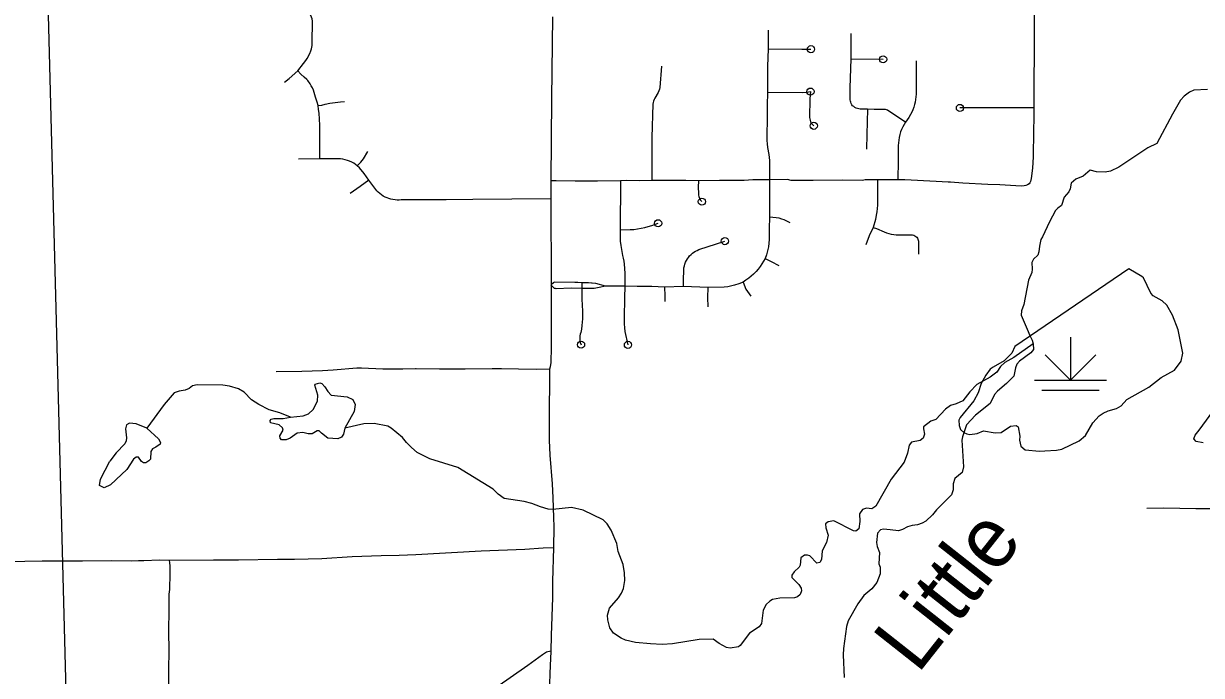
# Model space of a CAD drawing. Extents: x -19 to 366, y -4 to 359.
# Drawn here: x 149.49 to 151.042, y 183.524 to 184.384 of the extents above; entities that cross this region are included whole.
import ezdxf

# ---------------------------------------------------------------- set-up
doc = ezdxf.new("R2010")
doc.units = 0
for name, color, linetype in [('R_ROW', 7, 'Continuous'), ('R_ROW Annot', 7, 'Continuous'), ('R_Striping', 7, 'Continuous'), ('R_Survey Control', 7, 'Continuous'), ('R_Temp Easement', 7, 'Continuous'), ('Sheet Fence', 7, 'Continuous'), ('T_Drafting', 7, 'Continuous'), ('T_Vehicle Path Lt Major', 7, 'Continuous')]:
    doc.layers.add(name, color=color, linetype=linetype)

msp = doc.modelspace()

# ---------------------------------------------------------------- linework, layer by layer
at = {"layer": 'R_ROW'}
msp.add_lwpolyline([(150.1839, 183.5465), (150.1835, 183.538), (150.1824, 183.5019), (150.1814, 183.4498), (150.1811, 183.4291), (150.1806, 183.3742), (150.1804, 183.3438), (150.1801, 183.2948), (150.1795, 183.2367), (150.1795, 183.2105)], dxfattribs=at)
at = {"layer": 'R_ROW Annot'}
msp.add_lwpolyline([(151.1996, 183.7475), (151.1836, 183.7468), (151.1561, 183.7473), (151.1289, 183.7464), (151.0827, 183.7456), (151.0572, 183.7441), (151.0342, 183.7444), (150.9919, 183.7452), (150.9695, 183.7445)], dxfattribs=at)
at = {"layer": 'R_Striping'}
for points in [[(150.8217, 184.4299), (150.821, 184.3797), (150.8206, 184.273)], [(149.8509, 184.3218), (149.8585, 184.3317), (149.8616, 184.3356), (149.8634, 184.3382), (149.8669, 184.3447), (149.8682, 184.348), (149.869, 184.3509), (149.8698, 184.3553), (149.87, 184.3589), (149.8702, 184.3875), (149.87, 184.3905), (149.8682, 184.3946), (149.8673, 184.3957), (149.8661, 184.3968), (149.8639, 184.3984), (149.8623, 184.3991), (149.8606, 184.3997), (149.8575, 184.4001), (149.855, 184.4003), (149.8104, 184.3997)], [(150.1866, 184.393), (150.1854, 184.2855)], [(150.4708, 184.3754), (150.4707, 184.3628), (150.4707, 184.3508)], [(150.58, 184.3378), (150.5799, 184.3544), (150.5802, 184.3709)], [(150.4707, 184.3508), (150.47, 184.3275), (150.4698, 184.3048), (150.4699, 184.2939)], [(150.4707, 184.3508), (150.5152, 184.3503), (150.5271, 184.3503)], [(150.6015, 184.2711), (150.592, 184.2713), (150.5902, 184.2716), (150.5884, 184.272), (150.5867, 184.2727), (150.585, 184.2735), (150.5834, 184.2746), (150.582, 184.2757), (150.581, 184.2772), (150.5802, 184.2787), (150.5795, 184.2803), (150.5791, 184.282), (150.5788, 184.2837), (150.5788, 184.2855), (150.5789, 184.2993), (150.58, 184.3378)], [(150.58, 184.3378), (150.6222, 184.337)], [(149.8336, 184.3071), (149.8396, 184.3119), (149.8509, 184.3218)], [(149.8777, 184.276), (149.8766, 184.2806), (149.8743, 184.2872), (149.8715, 184.2962), (149.8703, 184.2993), (149.8688, 184.3021), (149.8671, 184.3049), (149.8641, 184.3089), (149.8627, 184.3105), (149.8596, 184.3136), (149.855, 184.3174), (149.8509, 184.3218)], [(150.3301, 184.3282), (150.3278, 184.2998), (150.3275, 184.2975), (150.3268, 184.2953), (150.3258, 184.2933), (150.3214, 184.286), (150.3204, 184.284), (150.3197, 184.282), (150.3192, 184.2799), (150.3189, 184.2778), (150.3174, 184.2339), (150.3176, 184.2064), (150.3175, 184.177)], [(150.6658, 184.335), (150.6656, 184.2912), (150.6654, 184.2877), (150.665, 184.2842), (150.6644, 184.2807), (150.6635, 184.2773), (150.6625, 184.2739), (150.6613, 184.2706), (150.6599, 184.2674), (150.6583, 184.2642), (150.656, 184.2605), (150.6515, 184.2543)], [(150.4699, 184.2939), (150.4694, 184.2759), (150.4694, 184.2602), (150.4689, 184.2348), (150.469, 184.2301), (150.4694, 184.2254), (150.4699, 184.2207), (150.4715, 184.2117), (150.472, 184.2076), (150.4724, 184.2034), (150.4726, 184.1993), (150.4727, 184.178)], [(150.4699, 184.2939), (150.5157, 184.2933), (150.5211, 184.2936), (150.5264, 184.2944), (150.5257, 184.285), (150.5254, 184.2605), (150.5256, 184.2585), (150.526, 184.2566), (150.5267, 184.2547), (150.5276, 184.253), (150.5308, 184.2494)], [(149.8802, 184.2058), (149.8799, 184.2503), (149.879, 184.2659), (149.8785, 184.271), (149.8777, 184.276)], [(150.1854, 184.2855), (150.1845, 184.1767)], [(150.6015, 184.2711), (150.6007, 184.2378), (150.6005, 184.2184)], [(150.6515, 184.2543), (150.6443, 184.2588), (150.6279, 184.2699), (150.6267, 184.2705), (150.6254, 184.2708), (150.624, 184.2708), (150.6102, 184.2708), (150.6015, 184.2711)], [(150.8206, 184.273), (150.7234, 184.2729)], [(150.8206, 184.273), (150.8207, 184.2601), (150.8203, 184.2425), (150.8199, 184.2083), (150.8188, 184.1935), (150.8174, 184.18), (150.8164, 184.176), (150.8155, 184.1742), (150.8146, 184.1729)], [(150.6515, 184.2543), (150.648, 184.2479), (150.6465, 184.2446), (150.6452, 184.2412), (150.6442, 184.2377), (150.6433, 184.2341), (150.6427, 184.2305), (150.6423, 184.2269), (150.6421, 184.2232), (150.6419, 184.1975), (150.6416, 184.1843), (150.6418, 184.1779)], [(149.8802, 184.2058), (149.8521, 184.2053)], [(149.9294, 184.1967), (149.9248, 184.1999), (149.9221, 184.2014), (149.9193, 184.2027), (149.9164, 184.2038), (149.9135, 184.2046), (149.9104, 184.2052), (149.9074, 184.2056), (149.9043, 184.2057), (149.8802, 184.2058)], [(149.9444, 184.1775), (149.9384, 184.1864), (149.9324, 184.1939), (149.9294, 184.1967)], [(150.1842, 184.1531), (150.0818, 184.1523), (150.0465, 184.1519), (149.9872, 184.1516), (149.9845, 184.1514), (149.9818, 184.1514), (149.9791, 184.1516), (149.9764, 184.152), (149.9737, 184.1525), (149.9711, 184.1533), (149.9686, 184.1542), (149.9661, 184.1554), (149.9637, 184.1567), (149.9613, 184.1582), (149.9591, 184.1599), (149.957, 184.1618), (149.955, 184.1638), (149.9444, 184.1775)], [(150.1845, 184.1767), (150.1842, 184.1531)], [(150.276, 184.1768), (150.246, 184.1765), (150.2406, 184.1765), (150.2163, 184.1764), (150.1914, 184.1767), (150.1845, 184.1767)], [(150.276, 184.1768), (150.2758, 184.1123)], [(150.3175, 184.177), (150.3006, 184.1768), (150.2847, 184.177), (150.276, 184.1768)], [(150.3789, 184.1769), (150.3622, 184.1771), (150.3175, 184.177)], [(150.3789, 184.1769), (150.3786, 184.1682), (150.3788, 184.1602), (150.3791, 184.158), (150.3796, 184.1559), (150.3803, 184.1538), (150.3812, 184.1518), (150.3834, 184.1493)], [(150.4727, 184.178), (150.4506, 184.1779), (150.4392, 184.1771), (150.4068, 184.1772), (150.3789, 184.1769)], [(150.4727, 184.178), (150.4725, 184.1647), (150.4725, 184.1295)], [(150.6146, 184.178), (150.5985, 184.1782), (150.5949, 184.1772), (150.5689, 184.1775), (150.53, 184.1773), (150.5011, 184.1774), (150.4961, 184.1785), (150.4727, 184.178)], [(150.6146, 184.178), (150.6148, 184.1489), (150.6147, 184.1445), (150.6144, 184.1401), (150.6139, 184.1357), (150.6132, 184.1313), (150.612, 184.1256), (150.6092, 184.1153)], [(150.6418, 184.1779), (150.6146, 184.178)], [(150.7079, 184.175), (150.6921, 184.1757), (150.6506, 184.1781), (150.6418, 184.1779)], [(150.8146, 184.1729), (150.8125, 184.1713), (150.8104, 184.1705), (150.8079, 184.1701), (150.8041, 184.1699), (150.7761, 184.1713), (150.7602, 184.1719), (150.7272, 184.1735), (150.7109, 184.1749), (150.7079, 184.175)], [(150.1842, 184.1531), (150.1847, 184.0395)], [(150.2758, 184.1123), (150.2891, 184.1125), (150.2939, 184.1128), (150.2987, 184.1134), (150.3035, 184.1142), (150.3082, 184.1152), (150.3128, 184.1164), (150.3175, 184.1179), (150.3257, 184.1208)], [(150.4725, 184.1295), (150.4721, 184.1133), (150.4721, 184.0993), (150.4717, 184.0944), (150.471, 184.0896), (150.4699, 184.0844), (150.4684, 184.0793), (150.4667, 184.0743)], [(150.4725, 184.1295), (150.4771, 184.1289), (150.4815, 184.1285), (150.4849, 184.1278), (150.4883, 184.1268), (150.4916, 184.1256), (150.4947, 184.1242), (150.4991, 184.1219)], [(150.2758, 184.1123), (150.2756, 184.1031), (150.2759, 184.0973), (150.2766, 184.0916), (150.2777, 184.086), (150.2789, 184.0785), (150.2798, 184.0746), (150.2806, 184.0707), (150.281, 184.0667), (150.2817, 184.0549), (150.2817, 184.0379)], [(150.6092, 184.1153), (150.6039, 184.1043), (150.5996, 184.0925)], [(150.6092, 184.1153), (150.6133, 184.1137), (150.6236, 184.1095), (150.6267, 184.1083), (150.6298, 184.1074), (150.633, 184.1066), (150.6363, 184.1061), (150.6396, 184.1057), (150.6429, 184.1055), (150.6462, 184.1055), (150.6494, 184.1057), (150.6594, 184.1056), (150.661, 184.1054), (150.6626, 184.105), (150.6641, 184.1043), (150.6655, 184.1034), (150.6665, 184.1024), (150.6674, 184.1013), (150.668, 184.1), (150.6685, 184.0986), (150.6687, 184.0972), (150.6689, 184.0801)], [(150.3591, 184.0375), (150.3594, 184.0453), (150.3595, 184.0597), (150.3598, 184.0622), (150.3603, 184.0646), (150.361, 184.067), (150.3619, 184.0693), (150.363, 184.0716), (150.3643, 184.0738), (150.3657, 184.0758), (150.3673, 184.0777), (150.3691, 184.0796), (150.3709, 184.0812), (150.3729, 184.0826), (150.3751, 184.0839), (150.3773, 184.0851), (150.3796, 184.086), (150.4137, 184.0973)], [(150.4667, 184.0743), (150.4601, 184.0637), (150.4576, 184.0603), (150.4549, 184.0572), (150.4512, 184.0535), (150.4454, 184.0486), (150.4415, 184.0457), (150.4377, 184.0433)], [(150.4667, 184.0743), (150.4747, 184.0702), (150.4848, 184.0653)], [(150.2252, 184.0424), (150.22, 184.0425), (150.2159, 184.0428), (150.1895, 184.043), (150.1884, 184.0429), (150.1877, 184.0423), (150.1847, 184.0395)], [(150.2252, 184.0424), (150.2252, 184.0348)], [(150.2564, 184.0379), (150.2437, 184.0412), (150.2389, 184.0418), (150.2381, 184.042), (150.2342, 184.0423), (150.2252, 184.0424)], [(150.4377, 184.0433), (150.4319, 184.0411), (150.4262, 184.0392), (150.4213, 184.0379), (150.4176, 184.0371), (150.4127, 184.0367), (150.3912, 184.0361)], [(150.4377, 184.0433), (150.4415, 184.034), (150.4456, 184.0278), (150.4481, 184.0247)], [(150.1847, 184.0395), (150.185, 184.0279), (150.1848, 184.0227), (150.1848, 184.0195), (150.1847, 183.9576), (150.1842, 183.9372), (150.1833, 183.9316), (150.1826, 183.9286)], [(150.2252, 184.0348), (150.2114, 184.0351), (150.1914, 184.0345), (150.1905, 184.0346), (150.1894, 184.0348), (150.1877, 184.036), (150.1856, 184.0381), (150.1847, 184.0395)], [(150.2252, 184.0348), (150.2254, 184.0207), (150.2259, 184.0049), (150.226, 183.995), (150.2257, 183.9904), (150.2253, 183.9859), (150.2246, 183.9813), (150.2238, 183.9768), (150.2231, 183.9746), (150.2226, 183.9725), (150.2224, 183.9702), (150.2224, 183.968), (150.2225, 183.9658), (150.2229, 183.9636), (150.2242, 183.9607)], [(150.2564, 184.0379), (150.248, 184.036), (150.2414, 184.035), (150.2388, 184.0349), (150.2338, 184.0346), (150.2252, 184.0348)], [(150.2817, 184.0379), (150.2564, 184.0379)], [(150.2817, 184.0379), (150.2814, 184.0223), (150.281, 183.9959), (150.2811, 183.9881), (150.2815, 183.9831), (150.2821, 183.9782), (150.286, 183.9604)], [(150.3343, 184.0367), (150.3176, 184.0373), (150.2981, 184.0376), (150.2817, 184.0379)], [(150.3591, 184.0375), (150.3343, 184.0367)], [(150.3343, 184.0367), (150.3344, 184.0253), (150.3347, 184.0176)], [(150.3912, 184.0361), (150.3591, 184.0375)], [(150.3912, 184.0361), (150.391, 184.0229), (150.3912, 184.0105)], [(150.0059, 183.9287), (149.9896, 183.9282), (149.9629, 183.9284), (149.9349, 183.9296), (149.929, 183.9297), (149.8975, 183.9272), (149.8834, 183.9263), (149.8563, 183.9253), (149.8226, 183.9249)], [(150.0717, 183.9286), (150.0598, 183.9286), (150.0377, 183.9283), (150.0069, 183.9287), (150.0059, 183.9287)], [(150.1826, 183.9286), (150.165, 183.9281), (150.1419, 183.9286), (150.1192, 183.9287), (150.1072, 183.9287), (150.0717, 183.9286)], [(150.1826, 183.9286), (150.1825, 183.9031), (150.1822, 183.8841), (150.1822, 183.8666)], [(150.1822, 183.8666), (150.182, 183.8437), (150.1822, 183.8348), (150.1832, 183.8149), (150.1861, 183.7771), (150.1871, 183.7586), (150.188, 183.7326), (150.1882, 183.7204), (150.1879, 183.6929)], [(150.1879, 183.6929), (150.1741, 183.6923), (150.15, 183.6908), (150.0926, 183.6886), (150.0067, 183.6836), (149.9846, 183.6827), (149.9607, 183.6824), (149.9225, 183.6808), (149.8825, 183.6785), (149.8468, 183.6776), (149.8241, 183.6774), (149.7727, 183.6766), (149.7398, 183.6767), (149.6816, 183.6762)], [(150.1879, 183.6929), (150.1868, 183.649), (150.1865, 183.6271), (150.1856, 183.6024), (150.185, 183.5771), (150.1844, 183.5567), (150.1839, 183.5465)], [(149.6816, 183.6762), (149.669, 183.6765), (149.6482, 183.6756), (149.6411, 183.6755), (149.6315, 183.6754), (149.6049, 183.6755), (149.5674, 183.675), (149.5449, 183.6752), (149.5144, 183.6751), (149.4915, 183.6748), (149.478, 183.6742)], [(149.6816, 183.6762), (149.6821, 183.6735), (149.6823, 183.6686), (149.6823, 183.6589), (149.6818, 183.6378), (149.6811, 183.6315), (149.6812, 183.6095), (149.6808, 183.5841), (149.6809, 183.5555), (149.6807, 183.5336), (149.68, 183.4897), (149.6807, 183.458), (149.6815, 183.4397), (149.6818, 183.4307), (149.682, 183.4291), (149.6826, 183.4279), (149.6838, 183.4263), (149.6852, 183.4254)], [(150.1844, 183.5567), (150.1787, 183.555), (150.1734, 183.5515), (150.1539, 183.5375), (150.1118, 183.508)]]:
    msp.add_lwpolyline(points, dxfattribs=at)
for centre in [(150.5271, 184.3503), (150.6222, 184.337), (150.5264, 184.2944), (150.7234, 184.2729), (150.5308, 184.2494), (150.3834, 184.1493), (150.3257, 184.1208), (150.4137, 184.0973), (150.2242, 183.9607), (150.286, 183.9604)]:
    msp.add_circle(centre, 0.00473, dxfattribs=at)
at = {"layer": 'R_Survey Control'}
for points in [[(149.8777, 184.276), (149.8825, 184.2767), (149.8872, 184.2778), (149.8934, 184.279), (149.9074, 184.281), (149.9127, 184.2813)], [(149.9294, 184.1967), (149.9339, 184.2013), (149.9377, 184.2059), (149.9433, 184.2153)], [(149.9444, 184.1775), (149.9334, 184.1691), (149.9202, 184.16)]]:
    msp.add_lwpolyline(points, dxfattribs=at)
at = {"layer": 'R_Temp Easement'}
for points in [[(151.0498, 184.2972), (151.0314, 184.2964), (151.0259, 184.2937), (151.0187, 184.2885), (151.0138, 184.283), (151.0033, 184.2645), (150.9828, 184.2259), (150.9711, 184.2203), (150.9329, 184.1947), (150.9219, 184.1895), (150.9147, 184.188), (150.9032, 184.1887), (150.895, 184.1907), (150.8856, 184.1831), (150.8763, 184.179), (150.8701, 184.1735), (150.8686, 184.1663), (150.8667, 184.1623), (150.8606, 184.1552), (150.8571, 184.1444), (150.8522, 184.1409), (150.8492, 184.1375), (150.8412, 184.1225), (150.8322, 184.1031), (150.8302, 184.0996), (150.8283, 184.0905), (150.8274, 184.0831)], [(150.8274, 184.0831), (150.8261, 184.0789), (150.8202, 184.0734), (150.8183, 184.0692), (150.8187, 184.0605), (150.818, 184.0561), (150.8139, 184.0456), (150.8077, 184.0137), (150.8045, 184.0053), (150.8042, 183.9994), (150.8133, 183.9782), (150.8149, 183.9739), (150.8187, 183.9668), (150.8198, 183.9619), (150.7943, 183.9438), (150.7824, 183.9374), (150.7768, 183.9321), (150.772, 183.9245), (150.7632, 183.9178), (150.7458, 183.9082), (150.7363, 183.8983), (150.7271, 183.8867), (150.7186, 183.8826), (150.7108, 183.8803), (150.7044, 183.8755), (150.6916, 183.862), (150.6849, 183.8599), (150.6755, 183.8522), (150.6753, 183.8496), (150.6769, 183.8425), (150.675, 183.8376), (150.671, 183.8345), (150.6595, 183.8322), (150.6564, 183.8282), (150.6542, 183.8176), (150.6499, 183.8056), (150.6327, 183.7835), (150.6128, 183.7477), (150.6075, 183.7442), (150.6001, 183.7453), (150.5952, 183.7434), (150.5912, 183.7375), (150.5916, 183.7273), (150.5902, 183.7178), (150.5862, 183.7147), (150.583, 183.7152), (150.5573, 183.7282), (150.5498, 183.7272), (150.5462, 183.7244), (150.5466, 183.7193), (150.5496, 183.7096), (150.5476, 183.6997), (150.5418, 183.6887), (150.541, 183.6774), (150.5388, 183.6733), (150.5348, 183.6727)], [(150.8198, 183.9619), (150.8204, 183.9542), (150.8168, 183.9499), (150.8017, 183.939), (150.7985, 183.935), (150.7964, 183.93), (150.7945, 183.9192), (150.7847, 183.9095), (150.7728, 183.8995), (150.7689, 183.8948), (150.7632, 183.883), (150.744, 183.8677), (150.7319, 183.8549), (150.7266, 183.8393), (150.7261, 183.8349), (150.7283, 183.7997), (150.7262, 183.7921), (150.7166, 183.7842), (150.7144, 183.7772), (150.7144, 183.7692), (150.7121, 183.7628), (150.6925, 183.7427), (150.6874, 183.7364), (150.6785, 183.7279), (150.6736, 183.7252), (150.6674, 183.7232), (150.6606, 183.7224), (150.6545, 183.7205), (150.6479, 183.7169), (150.6424, 183.7153), (150.6314, 183.7164), (150.6225, 183.7175), (150.6189, 183.7165), (150.6149, 183.7122), (150.6135, 183.6998), (150.6142, 183.6945), (150.6175, 183.6865), (150.6164, 183.6719), (150.6181, 183.6674), (150.6182, 183.6587), (150.6138, 183.6472), (150.6072, 183.6389), (150.5967, 183.6299), (150.5888, 183.6188), (150.576, 183.5966), (150.5741, 183.589), (150.5698, 183.5599), (150.5695, 183.5515), (150.5709, 183.5216)], [(149.9943, 183.8319), (149.9888, 183.8381), (149.9741, 183.8506), (149.9698, 183.8532), (149.9518, 183.8567), (149.9379, 183.8563), (149.9131, 183.8505), (149.9111, 183.8425), (149.9086, 183.8387), (149.9037, 183.8364), (149.8905, 183.8376), (149.8823, 183.8442), (149.879, 183.8471), (149.8764, 183.8469), (149.8698, 183.8432), (149.8645, 183.843), (149.8575, 183.8447), (149.8503, 183.8439), (149.8408, 183.8376), (149.8355, 183.8351), (149.8295, 183.8354), (149.8277, 183.8375), (149.8274, 183.8405), (149.8317, 183.8478), (149.8307, 183.851), (149.8264, 183.8548), (149.815, 183.8578), (149.8144, 183.8606), (149.8159, 183.8623), (149.8195, 183.8635), (149.8316, 183.8633), (149.8413, 183.8649), (149.8272, 183.8709), (149.8134, 183.8748), (149.7997, 183.882), (149.7899, 183.888), (149.7802, 183.8979), (149.7728, 183.9024), (149.761, 183.9059), (149.7523, 183.9072), (149.7184, 183.9078), (149.7123, 183.9066), (149.7078, 183.903), (149.7025, 183.9009), (149.6947, 183.8995), (149.6883, 183.897), (149.6751, 183.8816), (149.6519, 183.8507), (149.6673, 183.8367), (149.6699, 183.8316), (149.6698, 183.8295), (149.6641, 183.8255), (149.6596, 183.8232), (149.6575, 183.82), (149.6568, 183.8099), (149.6549, 183.8076), (149.6507, 183.8051), (149.6479, 183.8047), (149.6452, 183.8066), (149.641, 183.8125), (149.638, 183.8123), (149.6346, 183.8098), (149.6256, 183.7963), (149.6188, 183.7894)], [(149.8413, 183.8649), (149.8583, 183.867), (149.8649, 183.8693), (149.8713, 183.8752), (149.8768, 183.8863), (149.8775, 183.8942), (149.8735, 183.9073), (149.874, 183.9085), (149.8801, 183.9104), (149.8827, 183.9093), (149.8867, 183.9049), (149.8905, 183.8989), (149.8951, 183.8943), (149.916, 183.8918), (149.9235, 183.8882), (149.9264, 183.882), (149.9251, 183.8725), (149.9131, 183.8505)], [(151.0386, 183.8479), (151.0616, 183.8792)], [(149.6519, 183.8507), (149.638, 183.8564), (149.6291, 183.8573), (149.6253, 183.8552), (149.624, 183.8497), (149.6255, 183.8379), (149.6248, 183.8339), (149.6229, 183.8301), (149.6118, 183.8181), (149.6035, 183.807)], [(151.0438, 183.8312), (151.0347, 183.8331), (151.0315, 183.8367), (151.0333, 183.8414), (151.0386, 183.8479)], [(150.5348, 183.6727), (150.5257, 183.6821), (150.5225, 183.6832), (150.5185, 183.6832), (150.5136, 183.6798), (150.513, 183.6699), (150.5117, 183.6672), (150.5049, 183.6613), (150.5021, 183.6566), (150.5019, 183.6535), (150.5112, 183.6445), (150.5141, 183.6395), (150.5145, 183.6361), (150.5128, 183.6312), (150.5094, 183.6283), (150.5056, 183.627), (150.4863, 183.6265), (150.4764, 183.6245), (150.4728, 183.6226), (150.4681, 183.6182), (150.4642, 183.6106), (150.462, 183.5929), (150.4591, 183.5888), (150.4463, 183.5803), (150.4338, 183.5638), (150.4318, 183.5622), (150.4208, 183.5603), (150.4158, 183.5614), (150.4064, 183.5665), (150.3984, 183.5723), (150.38, 183.572), (150.3446, 183.5662), (150.331, 183.5655), (150.3158, 183.566), (150.2961, 183.568), (150.2826, 183.571), (150.2769, 183.5736), (150.2671, 183.5804), (150.2623, 183.5874), (150.2594, 183.5979), (150.2592, 183.6039), (150.2616, 183.6131), (150.2735, 183.6268), (150.2777, 183.6329), (150.2801, 183.6392), (150.2818, 183.6498), (150.2816, 183.6597), (150.2798, 183.6707), (150.2731, 183.6879), (150.2712, 183.6987), (150.2641, 183.7162), (150.2584, 183.7245), (150.2535, 183.7296), (150.2269, 183.7424), (150.2117, 183.7459), (150.1871, 183.7433), (150.181, 183.7437), (150.1706, 183.7467), (150.1594, 183.7512), (150.1494, 183.7538), (150.1228, 183.758), (150.1152, 183.7635), (150.1084, 183.7703), (150.062, 183.7989), (150.0251, 183.8102), (150.0085, 183.8186), (150.0006, 183.825), (149.9943, 183.8319)], [(149.6188, 183.7894), (149.6042, 183.776), (149.5957, 183.7718), (149.5896, 183.7752), (149.5911, 183.7834), (149.6035, 183.807)]]:
    msp.add_lwpolyline(points, dxfattribs=at)
at = {"layer": 'Sheet Fence'}
for points in [[(154.1159, 1.8709), (153.9063, 10.4874), (153.696, 19.1041), (153.485, 27.7209), (153.2733, 36.3378), (153.0608, 44.9549), (152.8476, 53.5721), (152.6337, 62.1894), (152.419, 70.8069), (152.2036, 79.4245), (151.9875, 88.0422), (151.7707, 96.6601), (151.5531, 105.2782), (151.3348, 113.8963), (151.1158, 122.5147), (150.8961, 131.1331), (150.6757, 139.7517), (150.4545, 148.3704), (150.2326, 156.9893), (150.0101, 165.6083), (149.7867, 174.2275), (149.5627, 182.8468), (149.338, 191.4662), (149.1125, 200.0858), (148.8864, 208.7055), (148.6595, 217.3254), (148.4319, 225.9454), (148.2037, 234.5655), (147.9747, 243.1858), (147.745, 251.8063), (147.5146, 260.4269), (147.2835, 269.0476), (147.0517, 277.6685), (146.8191, 286.2895), (146.5859, 294.9106), (146.352, 303.5319), (146.1174, 312.1534), (145.8821, 320.775), (145.6461, 329.3967), (145.4094, 338.0186), (145.172, 346.6406)], [(0, 180.8999), (7.1228, 180.9044), (14.2457, 180.9176), (21.3685, 180.9397), (28.4912, 180.9706), (35.614, 181.0103), (42.7366, 181.0589), (49.8592, 181.1163), (56.9818, 181.1825), (64.1042, 181.2575), (71.2266, 181.3414), (78.3488, 181.4341), (85.4709, 181.5357), (92.5929, 181.646), (99.7147, 181.7652), (106.8364, 181.8933), (113.9579, 182.0301), (121.0793, 182.1758), (128.2005, 182.3303), (135.3214, 182.4936), (142.4422, 182.6658), (149.5627, 182.8468), (156.683, 183.0366), (163.8031, 183.2352), (170.9229, 183.4427), (178.0425, 183.659), (185.1617, 183.8841), (192.2807, 184.1181), (199.3994, 184.3608), (206.5178, 184.6124), (213.6359, 184.8728), (220.7537, 185.1421), (227.8711, 185.4201), (234.9881, 185.707), (242.1048, 186.0027), (249.2212, 186.3073), (256.3371, 186.6206), (263.4526, 186.9428), (270.5678, 187.2738), (277.6825, 187.6136), (284.7968, 187.9622), (291.9107, 188.3197), (299.0241, 188.6859), (306.1371, 189.061), (313.2495, 189.4449), (320.3615, 189.8377), (327.4731, 190.2392), (334.5841, 190.6495), (341.6946, 191.0687)]]:
    msp.add_spline(points, degree=3, dxfattribs=at)
at = {"layer": 'T_Drafting'}
for p, q in [((150.8689, 183.9706), (150.8689, 183.9137)), ((150.8689, 183.9137), (150.8355, 183.9472)), ((150.8689, 183.9137), (150.9024, 183.9472)), ((150.8216, 183.9137), (150.9163, 183.9137)), ((150.8311, 183.9008), (150.9068, 183.9008))]:
    msp.add_line(p, q, dxfattribs=at)
at = {"layer": 'T_Vehicle Path Lt Major'}
for points in [[(150.9458, 184.0608), (150.7957, 183.9581), (150.7918, 183.9493), (150.7818, 183.9392), (150.767, 183.9312), (150.7632, 183.9283), (150.7576, 183.9207), (150.7514, 183.9093), (150.7474, 183.8971), (150.7416, 183.8865), (150.7237, 183.8647), (150.7218, 183.8613), (150.7222, 183.8541), (150.7243, 183.8488), (150.7285, 183.845), (150.7323, 183.843), (150.7365, 183.8422), (150.7461, 183.8436), (150.7546, 183.8472), (150.7698, 183.8443), (150.7776, 183.8451), (150.7902, 183.8531), (150.7976, 183.8543), (150.8003, 183.8522), (150.8022, 183.8399), (150.8019, 183.8346), (150.8038, 183.8268), (150.8093, 183.8219), (150.8284, 183.8203), (150.8351, 183.8205)], [(150.8351, 183.8205), (150.8506, 183.8215), (150.8576, 183.8231), (150.8803, 183.834), (150.8888, 183.8409), (150.8986, 183.8575), (150.9069, 183.867), (150.9122, 183.8706), (150.9186, 183.8735), (150.9298, 183.8766), (150.9358, 183.88), (150.9434, 183.8882), (150.9725, 183.9045), (150.9884, 183.9175), (151.0059, 183.9273), (151.015, 183.9391), (151.017, 183.9497), (151.0109, 183.9804), (151.0034, 183.9996), (150.9962, 184.013), (150.9899, 184.0185), (150.9781, 184.0251), (150.9751, 184.0287), (150.9653, 184.0487), (150.9629, 184.0508), (150.9458, 184.0608)]]:
    msp.add_lwpolyline(points, dxfattribs=at)

# ---------------------------------------------------------------- texts
at = {"layer": 'R_Temp Easement'}
msp.add_text('Little', height=0.08, rotation=51.6859, dxfattribs=at).set_placement((150.6677, 183.5252))

doc.saveas('drawing.dxf')
